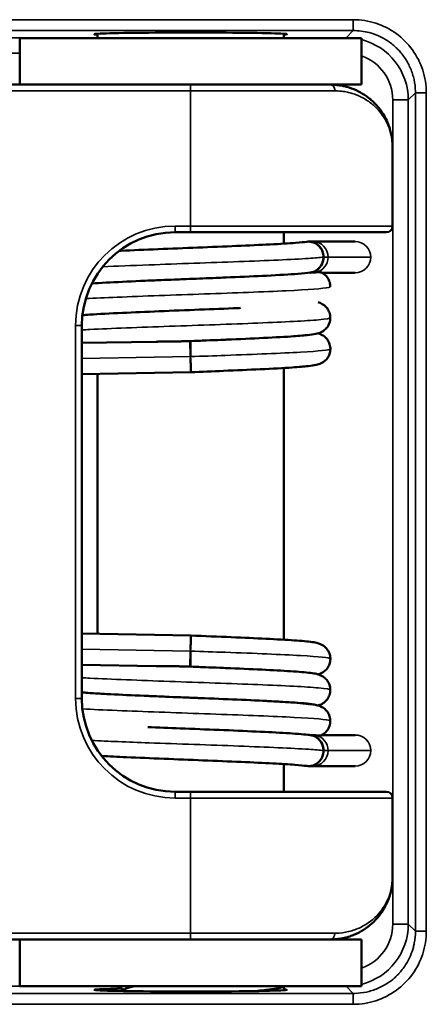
# Model space of a CAD drawing. Header units: millimetres. Extents: x 50 to 3176, y 50 to 2109.
# Tile 406 of 656: x 1053 to 1067, y 1665 to 1697. Entities that reach past the tile are written whole.
import ezdxf

# ---------------------------------------------------------------- set-up
doc = ezdxf.new("R2010")
doc.units = ezdxf.units.MM
doc.header["$LTSCALE"] = 10
doc.layers.add('Visible (ISO)', color=7, linetype='Continuous', lineweight=50)
doc.layers.add('Visible Narrow (ISO)', color=7, linetype='Continuous', lineweight=35)

msp = doc.modelspace()

# ---------------------------------------------------------------- linework, layer by layer
at = {"layer": 'Visible (ISO)'}
for p, q in [((1055.953, 1696.5599), (1055.953, 1696.6974)), ((1061.953, 1696.5599), (1061.953, 1696.6974)), ((1053.453, 1696.5599), (1064.453, 1696.5599)), ((1053.453, 1695.0599), (1053.453, 1696.5599)), ((1064.453, 1695.0599), (1064.453, 1696.5599)), ((1037.2643, 1695.0599), (1058.953, 1695.0599)), ((1058.953, 1695.0599), (1063.453, 1695.0599)), ((1064.453, 1695.0599), (1063.453, 1695.0599)), ((1065.453, 1693.0599), (1065.453, 1690.5099)), ((1058.953, 1690.3099), (1058.453, 1690.3099)), ((1065.253, 1690.3099), (1058.953, 1690.3099)), ((1061.953, 1689.9454), (1061.953, 1690.3099)), ((1062.8869, 1690.0099), (1062.7572, 1690.0099)), ((1062.8869, 1690.0099), (1064.2474, 1690.0099)), ((1063.1802, 1689.01), (1064.2474, 1689.01)), ((1055.453, 1687.3099), (1055.453, 1675.3099)), ((1055.453, 1686.7488), (1057.8466, 1686.7906)), ((1058.9442, 1686.8097), (1058.953, 1686.3099)), ((1061.953, 1677.2027), (1061.953, 1685.9445)), ((1055.453, 1685.7489), (1058.9617, 1685.8101)), ((1055.953, 1677.3896), (1055.953, 1685.7576)), ((1058.9617, 1677.3371), (1055.453, 1677.3984)), ((1058.953, 1676.8373), (1058.9442, 1676.3375)), ((1057.8491, 1676.3566), (1055.453, 1676.3984)), ((1064.2474, 1674.1373), (1063.1802, 1674.1373)), ((1061.953, 1672.3099), (1061.953, 1673.2018)), ((1062.7572, 1673.1373), (1062.8869, 1673.1373)), ((1064.2474, 1673.1373), (1062.8869, 1673.1373)), ((1058.453, 1672.3099), (1058.953, 1672.3099)), ((1058.953, 1672.3099), (1065.253, 1672.3099)), ((1065.453, 1672.1099), (1065.453, 1669.5599)), ((1058.953, 1667.5599), (1037.2643, 1667.5599)), ((1053.453, 1666.0599), (1053.453, 1667.5599)), ((1063.453, 1667.5599), (1058.953, 1667.5599)), ((1063.453, 1667.5599), (1064.453, 1667.5599)), ((1064.453, 1666.0599), (1064.453, 1667.5599)), ((1064.453, 1666.0599), (1053.453, 1666.0599)), ((1061.953, 1665.9258), (1061.953, 1666.0599))]:
    msp.add_line(p, q, dxfattribs=at)
for centre, radius, start, end in [((1058.453, 1687.3099), 3, 90, 180), ((1065.253, 1690.5099), 0.2, 270, 0), ((1058.453, 1675.3099), 3, 180, 270), ((1065.253, 1672.1099), 0.2, 0, 90)]:
    msp.add_arc(centre, radius, start, end, dxfattribs=at)
for centre, major_axis, ratio, start_param, end_param in [((1058.953, 1696.6838), (3.1, 0), 0.0174551, 6.0284978, 9.679466), ((1062.7572, 1689.5099), (0, 0.5), 0.9510565, 4.7124619, 6.2841843), ((1062.7572, 1689.51), (0, -0.5), 0.9510565, 0.0886876, 1.5707956), ((1062.7572, 1673.6373), (0, 0.5), 0.9510565, 4.7124634, 6.1944908), ((1062.7572, 1673.6373), (0, -0.5), 0.9510565, 6.2821863, 7.8539824), ((1058.953, 1665.9394), (-3.1, 0), 0.0174551, 5.5150809, 9.679466)]:
    msp.add_ellipse(centre, major_axis=major_axis, ratio=ratio, start_param=start_param, end_param=end_param, dxfattribs=at)
for points in [[(1063.453, 1695.0599), (1063.4561, 1695.0599), (1063.4592, 1695.0599), (1063.4623, 1695.0599)], [(1063.9812, 1694.9889), (1064.1959, 1694.9301), (1064.3885, 1694.8389), (1064.5554, 1694.7286)], [(1065.0656, 1694.2429), (1065.171, 1694.0993), (1065.2544, 1693.9453), (1065.3163, 1693.7866)], [(1065.429, 1693.3683), (1065.4406, 1693.2942), (1065.448, 1693.2196), (1065.4511, 1693.145)], [(1065.453, 1693.0599), (1065.453, 1693.0884), (1065.4523, 1693.1167), (1065.4511, 1693.145)], [(1062.9889, 1689.0208), (1063.0734, 1689.0272), (1063.1456, 1689.0243), (1063.1631, 1689.0179)], [(1058.953, 1686.8099), (1059.3896, 1686.8272), (1059.8322, 1686.8449), (1060.2442, 1686.8623)], [(1063.1631, 1674.1293), (1063.1456, 1674.1229), (1063.0735, 1674.12), (1062.9889, 1674.1264)], [(1065.4513, 1669.4786), (1065.4485, 1669.4088), (1065.442, 1669.339), (1065.4318, 1669.2696)], [(1065.453, 1669.5599), (1065.453, 1669.5328), (1065.4524, 1669.5057), (1065.4513, 1669.4786)], [(1065.019, 1668.3159), (1064.8832, 1668.1451), (1064.7136, 1667.9889), (1064.5105, 1667.8624)], [(1063.4655, 1667.56), (1063.4613, 1667.56), (1063.4571, 1667.5599), (1063.453, 1667.5599)], [(1064.0047, 1667.6376), (1063.8761, 1667.6006), (1063.7386, 1667.5752), (1063.5944, 1667.5649)], [(1056.7925, 1665.9366), (1056.7221, 1665.9777), (1056.6516, 1666.0189), (1056.5812, 1666.0599)], [(1056.7327, 1665.9016), (1056.7704, 1665.9237), (1056.8082, 1665.9457), (1056.8459, 1665.9678)]]:
    msp.add_open_spline(points, degree=3, dxfattribs=at)
for points, knots in [([(1063.9812, 1694.9889), (1063.9686, 1694.9924), (1063.956, 1694.9957), (1063.9223, 1695.0042), (1063.9012, 1695.0092), (1063.8278, 1695.0252), (1063.7756, 1695.0345), (1063.7144, 1695.0428), (1063.7053, 1695.044), (1063.6865, 1695.0463), (1063.6768, 1695.0474), (1063.6184, 1695.0537), (1063.5699, 1695.0571), (1063.5019, 1695.0594), (1063.4821, 1695.0598), (1063.4623, 1695.0599)], [0.804301, 0.804301, 0.804301, 0.804301, 0.81818182, 0.81818182, 0.84133562, 0.84133562, 0.89898046, 0.89898046, 0.90909091, 0.90909091, 0.91982835, 0.91982835, 0.97400557, 0.97400557, 0.99644826, 0.99644826, 0.99644826, 0.99644826]), ([(1065.0656, 1694.2429), (1065.0357, 1694.2837), (1065.0044, 1694.3231), (1064.9432, 1694.3945), (1064.9136, 1694.4268), (1064.8461, 1694.4959), (1064.8079, 1694.532), (1064.7355, 1694.5952), (1064.7016, 1694.6229), (1064.6305, 1694.6772), (1064.5932, 1694.7037), (1064.5554, 1694.7286)], [0.36826271, 0.36826271, 0.36826271, 0.36826271, 0.41407201, 0.41407201, 0.45454545, 0.45454545, 0.50382113, 0.50382113, 0.54545455, 0.54545455, 0.58964107, 0.58964107, 0.58964107, 0.58964107]), ([(1065.429, 1693.3683), (1065.4286, 1693.3711), (1065.4282, 1693.3739), (1065.4232, 1693.4051), (1065.418, 1693.4333), (1065.4008, 1693.5175), (1065.3869, 1693.573), (1065.3652, 1693.6461), (1065.3595, 1693.6646), (1065.342, 1693.7179), (1065.3296, 1693.7525), (1065.3163, 1693.7866)], [0.08848052, 0.08848052, 0.08848052, 0.08848052, 0.09090909, 0.09090909, 0.11565527, 0.11565527, 0.16503696, 0.16503696, 0.18181818, 0.18181818, 0.21379774, 0.21379774, 0.21379774, 0.21379774]), ([(1056.6567, 1689.7127), (1056.6766, 1689.7137), (1056.6966, 1689.7146), (1057.0808, 1689.733), (1057.4892, 1689.7506), (1058.3233, 1689.785), (1058.7577, 1689.8021), (1059.61, 1689.8361), (1060.0391, 1689.8533), (1060.8257, 1689.8872), (1061.1939, 1689.9041), (1061.8351, 1689.9376), (1062.1169, 1689.9546), (1062.4899, 1689.9832), (1062.616, 1689.9955), (1062.6963, 1690.006)], [0.4278169, 0.4278169, 0.4278169, 0.4278169, 0.43506334, 0.43506334, 0.56618934, 0.56618934, 0.69397152, 0.69397152, 0.82256358, 0.82256358, 0.94902997, 0.94902997, 1.07579881, 1.07579881, 1.16961279, 1.16961279, 1.16961279, 1.16961279]), ([(1063.2308, 1689.51), (1063.2308, 1689.5759), (1063.2182, 1689.6419), (1063.1941, 1689.7028), (1063.1908, 1689.711), (1063.1874, 1689.7191), (1063.1838, 1689.7269), (1063.1577, 1689.7838), (1063.1244, 1689.829), (1063.0914, 1689.8637), (1063.0783, 1689.8775), (1063.065, 1689.8899), (1063.0519, 1689.9009), (1063.0096, 1689.9364), (1062.969, 1689.9581), (1062.9374, 1689.9719), (1062.9126, 1689.9827), (1062.8872, 1689.9912), (1062.8613, 1689.9974), (1062.8074, 1690.0104), (1062.7512, 1690.0132), (1062.6963, 1690.006)], [0.00000117, 0.00000117, 0.00000117, 0.00000117, 0.01979023, 0.01979023, 0.01979023, 0.02247435, 0.02247435, 0.02247435, 0.0419626, 0.0419626, 0.0419626, 0.04968295, 0.04968295, 0.04968295, 0.07456454, 0.07456454, 0.07456454, 0.09406885, 0.09406885, 0.09406885, 0.13467853, 0.13467853, 0.13467853, 0.13467853]), ([(1062.813, 1689.0137), (1062.8292, 1689.0157), (1062.8454, 1689.0187), (1062.8613, 1689.0225), (1062.9306, 1689.0391), (1062.9963, 1689.0724), (1063.0519, 1689.119), (1063.1075, 1689.1657), (1063.1529, 1689.2256), (1063.1838, 1689.293), (1063.2146, 1689.3604), (1063.2308, 1689.4352), (1063.2308, 1689.51)], [0.53859825, 0.53859825, 0.53859825, 0.53859825, 0.57142857, 0.57142857, 0.57142857, 0.71428571, 0.71428571, 0.71428571, 0.85714286, 0.85714286, 0.85714286, 1, 1, 1, 1]), ([(1062.813, 1689.0137), (1062.7052, 1688.9999), (1062.5723, 1688.9874), (1062.1453, 1688.9546), (1061.7963, 1688.9344), (1061.0481, 1688.897), (1060.6511, 1688.8793), (1059.8295, 1688.8449), (1059.3967, 1688.8276), (1058.5417, 1688.7936), (1058.1082, 1688.7764), (1057.6603, 1688.7576), (1057.618, 1688.7558), (1057.576, 1688.754)], [0, 0, 0, 0, 0.09163099, 0.09163099, 0.24174633, 0.24174633, 0.37328468, 0.37328468, 0.5015497, 0.5015497, 0.62998013, 0.62998013, 0.64343467, 0.64343467, 0.64343467, 0.64343467]), ([(1062.7873, 1689.0105), (1062.7879, 1689.0105), (1062.79, 1689.0106), (1062.7938, 1689.0107), (1062.7989, 1689.0108), (1062.8042, 1689.011), (1062.8098, 1689.0112), (1062.8156, 1689.0114), (1062.8217, 1689.0116), (1062.8282, 1689.0119), (1062.835, 1689.0121), (1062.8421, 1689.0124), (1062.8497, 1689.0128), (1062.8576, 1689.0131), (1062.866, 1689.0135), (1062.8748, 1689.0139), (1062.8841, 1689.0144), (1062.8938, 1689.0149), (1062.904, 1689.0154), (1062.9147, 1689.016), (1062.9259, 1689.0166), (1062.9375, 1689.0173), (1062.9497, 1689.0181), (1062.9623, 1689.0189), (1062.9753, 1689.0198), (1062.9843, 1689.0205), (1062.9888, 1689.0208)], [0.22252685, 0.22252685, 0.22252685, 0.22252685, 0.23333333, 0.26666667, 0.3, 0.33333333, 0.36666667, 0.4, 0.43333333, 0.46666667, 0.5, 0.53333333, 0.56666667, 0.6, 0.63333333, 0.66666667, 0.7, 0.73333333, 0.76666667, 0.8, 0.83333333, 0.86666667, 0.9, 0.93333333, 0.96666667, 0.99982484, 0.99982484, 0.99982484, 0.99982484]), ([(1063.1631, 1689.0189), (1063.1969, 1689.0019), (1063.2376, 1688.9773), (1063.3102, 1688.9135), (1063.3429, 1688.8769), (1063.3961, 1688.7951), (1063.4174, 1688.7493), (1063.4446, 1688.6556), (1063.4516, 1688.6073), (1063.4516, 1688.5596)], [0, 0, 0, 0, 0.019485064, 0.019485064, 0.035665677, 0.035665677, 0.05153753, 0.05153753, 0.066584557, 0.066584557, 0.066584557, 0.066584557]), ([(1055.7761, 1688.6644), (1056.0526, 1688.6822), (1056.3878, 1688.7), (1057.1266, 1688.7351), (1057.539, 1688.7527), (1058.3762, 1688.787), (1058.8113, 1688.8042), (1059.5278, 1688.8328), (1059.8192, 1688.8446), (1060.1001, 1688.8563)], [0.30686859, 0.30686859, 0.30686859, 0.30686859, 0.43958686, 0.43958686, 0.57070282, 0.57070282, 0.69862839, 0.69862839, 0.78640006, 0.78640006, 0.78640006, 0.78640006]), ([(1063.0599, 1688.0599), (1063.0715, 1688.0564), (1063.0838, 1688.0524), (1063.1154, 1688.0409), (1063.1359, 1688.0326), (1063.1805, 1688.0107), (1063.2043, 1687.9973), (1063.2641, 1687.9559), (1063.3016, 1687.9232), (1063.3633, 1687.8485), (1063.3889, 1687.8077), (1063.4298, 1687.7144), (1063.444, 1687.6597), (1063.4503, 1687.59), (1063.4509, 1687.5751), (1063.4509, 1687.5602)], [1.232493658, 1.232493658, 1.232493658, 1.232493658, 1.242221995, 1.242221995, 1.255646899, 1.255646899, 1.267997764, 1.267997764, 1.285411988, 1.285411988, 1.300781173, 1.300781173, 1.31813169, 1.31813169, 1.32283352, 1.32283352, 1.32283352, 1.32283352]), ([(1055.4717, 1687.6429), (1055.5458, 1687.6487), (1055.6257, 1687.6545), (1055.9998, 1687.6795), (1056.3627, 1687.6989), (1057.1275, 1687.735), (1057.5298, 1687.7523), (1058.3655, 1687.7866), (1058.8103, 1687.8042), (1059.6616, 1687.8382), (1060.0795, 1687.855), (1060.4996, 1687.8731), (1060.532, 1687.8745), (1060.5643, 1687.8759)], [0.25292603, 0.25292603, 0.25292603, 0.25292603, 0.29565916, 0.29565916, 0.43939779, 0.43939779, 0.56800209, 0.56800209, 0.69846286, 0.69846286, 0.82439405, 0.82439405, 0.83497789, 0.83497789, 0.83497789, 0.83497789]), ([(1063.4509, 1687.5602), (1063.4509, 1687.5037), (1063.441, 1687.4463), (1063.4045, 1687.3414), (1063.3776, 1687.2927), (1063.3142, 1687.21), (1063.277, 1687.1753), (1063.2108, 1687.1265), (1063.1807, 1687.1096), (1063.1257, 1687.083), (1063.1012, 1687.0739), (1063.0446, 1687.0551), (1063.0162, 1687.0482), (1062.9036, 1687.0238), (1062.8175, 1687.0129), (1062.5666, 1686.9865), (1062.3918, 1686.9727), (1061.9012, 1686.9403), (1061.5507, 1686.9215), (1060.7911, 1686.8853), (1060.3762, 1686.8675), (1059.622, 1686.8366), (1059.2817, 1686.8231), (1058.9442, 1686.8097)], [0, 0, 0, 0, 0.01782886, 0.01782886, 0.03536083, 0.03536083, 0.05278486, 0.05278486, 0.06819949, 0.06819949, 0.0853716, 0.0853716, 0.1131292, 0.1131292, 0.19629899, 0.19629899, 0.29834979, 0.29834979, 0.4384151, 0.4384151, 0.57047801, 0.57047801, 0.67181056, 0.67181056, 0.67181056, 0.67181056]), ([(1057.8464, 1686.7906), (1057.8491, 1686.7906), (1057.8518, 1686.7907), (1057.8546, 1686.7907), (1057.8664, 1686.7909), (1057.8786, 1686.7911), (1057.8915, 1686.7913), (1057.9043, 1686.7915), (1057.9177, 1686.7916), (1057.9318, 1686.7918), (1057.9458, 1686.792), (1057.9605, 1686.7921), (1057.9758, 1686.7923), (1057.9912, 1686.7925), (1058.0072, 1686.7926), (1058.024, 1686.7928), (1058.0408, 1686.7929), (1058.0583, 1686.7931), (1058.0766, 1686.7933), (1058.095, 1686.7935), (1058.1141, 1686.7936), (1058.1342, 1686.7938), (1058.1542, 1686.794), (1058.1752, 1686.7943), (1058.1971, 1686.7945), (1058.2137, 1686.7947), (1058.2308, 1686.7949), (1058.2485, 1686.7951), (1058.2542, 1686.7951), (1058.26, 1686.7952), (1058.2658, 1686.7953), (1058.2885, 1686.7956), (1058.312, 1686.7959), (1058.3369, 1686.7962), (1058.3594, 1686.7965), (1058.3831, 1686.7969), (1058.407, 1686.7973), (1058.4125, 1686.7974), (1058.4179, 1686.7974), (1058.4234, 1686.7975), (1058.4452, 1686.7979), (1058.467, 1686.7983), (1058.488, 1686.7987), (1058.494, 1686.7988), (1058.5, 1686.7989), (1058.5058, 1686.799), (1058.5322, 1686.7995), (1058.5569, 1686.8), (1058.58, 1686.8005), (1058.6031, 1686.801), (1058.6245, 1686.8014), (1058.6449, 1686.8019), (1058.6653, 1686.8024), (1058.6846, 1686.8028), (1058.7029, 1686.8033), (1058.7212, 1686.8037), (1058.7384, 1686.8041), (1058.7548, 1686.8046), (1058.7711, 1686.805), (1058.7867, 1686.8054), (1058.8014, 1686.8058), (1058.8161, 1686.8062), (1058.8301, 1686.8065), (1058.8434, 1686.8069), (1058.8568, 1686.8073), (1058.8695, 1686.8076), (1058.8816, 1686.8079), (1058.8936, 1686.8083), (1058.905, 1686.8086), (1058.9155, 1686.8089), (1058.9259, 1686.8092), (1058.9355, 1686.8095), (1058.9442, 1686.8097)], [0.74703562, 0.74703562, 0.74703562, 0.74703562, 0.75, 0.75, 0.75, 0.7625, 0.7625, 0.7625, 0.775, 0.775, 0.775, 0.7875, 0.7875, 0.7875, 0.8, 0.8, 0.8, 0.8125, 0.8125, 0.8125, 0.825, 0.825, 0.825, 0.8375, 0.8375, 0.8375, 0.84694147, 0.84694147, 0.84694147, 0.85, 0.85, 0.85, 0.86184255, 0.86184255, 0.86184255, 0.8725562, 0.8725562, 0.8725562, 0.875, 0.875, 0.875, 0.88472936, 0.88472936, 0.88472936, 0.8875, 0.8875, 0.8875, 0.9, 0.9, 0.9, 0.9125, 0.9125, 0.9125, 0.925, 0.925, 0.925, 0.9375, 0.9375, 0.9375, 0.95, 0.95, 0.95, 0.9625, 0.9625, 0.9625, 0.975, 0.975, 0.975, 0.9875, 0.9875, 0.9875, 1, 1, 1, 1]), ([(1058.953, 1686.8099), (1058.953, 1686.8099), (1058.953, 1686.8057), (1058.953, 1686.7974), (1058.953, 1686.7912), (1058.953, 1686.7826), (1058.953, 1686.7718), (1058.953, 1686.7581), (1058.953, 1686.7363), (1058.953, 1686.7008), (1058.953, 1686.6898), (1058.953, 1686.6775), (1058.953, 1686.6637), (1058.953, 1686.6289), (1058.953, 1686.5837), (1058.953, 1686.5269), (1058.953, 1686.519), (1058.953, 1686.511), (1058.953, 1686.5027), (1058.953, 1686.4419), (1058.953, 1686.3759), (1058.953, 1686.3099)], [-0.12031755, -0.12031755, -0.12031755, -0.12031755, -0.09421166, -0.09421166, -0.09421166, -0.07469876, -0.07469876, -0.07469876, -0.04980178, -0.04980178, -0.04980178, -0.04207929, -0.04207929, -0.04207929, -0.02257859, -0.02257859, -0.02257859, -0.0198942, -0.0198942, -0.0198942, -0.00009867, -0.00009867, -0.00009867, -0.00009867]), ([(1063.0583, 1687.0607), (1063.0758, 1687.0556), (1063.0953, 1687.0487), (1063.1385, 1687.0316), (1063.1628, 1687.0207), (1063.2088, 1686.9947), (1063.2292, 1686.9816), (1063.2831, 1686.9408), (1063.3176, 1686.9079), (1063.3751, 1686.8333), (1063.3991, 1686.7919), (1063.4369, 1686.6971), (1063.4493, 1686.6418), (1063.4527, 1686.5777), (1063.4529, 1686.5688), (1063.4529, 1686.5599)], [1.234766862, 1.234766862, 1.234766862, 1.234766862, 1.249718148, 1.249718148, 1.264023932, 1.264023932, 1.274069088, 1.274069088, 1.290237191, 1.290237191, 1.305392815, 1.305392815, 1.322715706, 1.322715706, 1.325522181, 1.325522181, 1.325522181, 1.325522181]), ([(1063.4529, 1686.5599), (1063.4529, 1686.5037), (1063.4431, 1686.4466), (1063.4069, 1686.342), (1063.3801, 1686.2932), (1063.3166, 1686.2104), (1063.2794, 1686.1754), (1063.2129, 1686.1265), (1063.1826, 1686.1095), (1063.1284, 1686.0834), (1063.1043, 1686.0744), (1063.0499, 1686.0562), (1063.0229, 1686.0496), (1062.917, 1686.0262), (1062.8383, 1686.0159), (1062.603, 1685.9899), (1062.4329, 1685.9758), (1061.9453, 1685.9426), (1061.5885, 1685.9234), (1060.8305, 1685.8872), (1060.4266, 1685.8697), (1059.6688, 1685.8385), (1059.3135, 1685.8243), (1058.9617, 1685.8103)], [0, 0, 0, 0, 0.01765735, 0.01765735, 0.03505471, 0.03505471, 0.05229799, 0.05229799, 0.06743064, 0.06743064, 0.08383217, 0.08383217, 0.10974947, 0.10974947, 0.1873351, 0.1873351, 0.29125683, 0.29125683, 0.43425728, 0.43425728, 0.56417447, 0.56417447, 0.66981917, 0.66981917, 0.66981917, 0.66981917]), ([(1058.9536, 1686.2579), (1058.9546, 1686.2102), (1058.9564, 1686.1158), (1058.9586, 1685.9899), (1058.9603, 1685.8893), (1058.9614, 1685.8247), (1058.9617, 1685.8103), (1058.9617, 1685.8101)], [0, 0, 0, 0, 0.1, 0.2, 0.3, 0.4, 0.49614324, 0.49614324, 0.49614324, 0.49614324]), ([(1058.9536, 1676.8893), (1058.9546, 1676.9361), (1058.9563, 1677.029), (1058.9585, 1677.1542), (1058.9602, 1677.255), (1058.9614, 1677.3216), (1058.9617, 1677.3372), (1058.9617, 1677.3371), (1058.9617, 1677.3371)], [0, 0, 0, 0, 0.1, 0.2, 0.3, 0.4, 0.5, 0.50105488, 0.50105488, 0.50105488, 0.50105488]), ([(1058.9617, 1677.3369), (1059.4012, 1677.3194), (1059.8472, 1677.3017), (1060.6611, 1677.2674), (1061.0416, 1677.2505), (1061.7276, 1677.2164), (1062.0385, 1677.1988), (1062.5352, 1677.1637), (1062.7253, 1677.1467), (1062.937, 1677.1162), (1062.9912, 1677.1084), (1063.087, 1677.0789), (1063.1093, 1677.0713), (1063.1612, 1677.0487), (1063.1912, 1677.0337), (1063.259, 1676.9886), (1063.2979, 1676.9559), (1063.3607, 1676.8819), (1063.3865, 1676.8423), (1063.4286, 1676.7513), (1063.4437, 1676.6977), (1063.4519, 1676.6249), (1063.4529, 1676.6061), (1063.4529, 1676.5874)], [0, 0, 0, 0, 0.1319555, 0.1319555, 0.25828276, 0.25828276, 0.38873557, 0.38873557, 0.51864618, 0.51864618, 0.58138901, 0.58138901, 0.59800501, 0.59800501, 0.61392276, 0.61392276, 0.63164515, 0.63164515, 0.64664878, 0.64664878, 0.66372825, 0.66372825, 0.66962318, 0.66962318, 0.66962318, 0.66962318]), ([(1058.953, 1676.8373), (1058.953, 1676.7713), (1058.953, 1676.7054), (1058.953, 1676.6445), (1058.953, 1676.6362), (1058.953, 1676.6282), (1058.953, 1676.6204), (1058.953, 1676.5635), (1058.953, 1676.5183), (1058.953, 1676.4835), (1058.953, 1676.4698), (1058.953, 1676.4574), (1058.953, 1676.4464), (1058.953, 1676.4109), (1058.953, 1676.3892), (1058.953, 1676.3754), (1058.953, 1676.3646), (1058.953, 1676.3561), (1058.953, 1676.3498), (1058.953, 1676.3415), (1058.953, 1676.3374), (1058.953, 1676.3374)], [-0.24050966, -0.24050966, -0.24050966, -0.24050966, -0.22071541, -0.22071541, -0.22071541, -0.2180312, -0.2180312, -0.2180312, -0.19853177, -0.19853177, -0.19853177, -0.19080978, -0.19080978, -0.19080978, -0.16591441, -0.16591441, -0.16591441, -0.14640278, -0.14640278, -0.14640278, -0.12029859, -0.12029859, -0.12029859, -0.12029859]), ([(1057.8488, 1676.3566), (1057.8493, 1676.3566), (1057.8498, 1676.3566), (1057.8503, 1676.3566), (1057.862, 1676.3564), (1057.8742, 1676.3562), (1057.887, 1676.356), (1057.8998, 1676.3558), (1057.9131, 1676.3556), (1057.9271, 1676.3555), (1057.9411, 1676.3553), (1057.9557, 1676.3551), (1057.971, 1676.355), (1057.9863, 1676.3548), (1058.0022, 1676.3547), (1058.019, 1676.3545), (1058.0357, 1676.3543), (1058.0531, 1676.3542), (1058.0714, 1676.354), (1058.0897, 1676.3538), (1058.1087, 1676.3536), (1058.1287, 1676.3534), (1058.1487, 1676.3532), (1058.1696, 1676.353), (1058.1914, 1676.3528), (1058.2098, 1676.3526), (1058.2288, 1676.3524), (1058.2485, 1676.3522), (1058.2523, 1676.3521), (1058.2561, 1676.3521), (1058.2599, 1676.352), (1058.2837, 1676.3517), (1058.3084, 1676.3514), (1058.3348, 1676.351), (1058.3569, 1676.3507), (1058.3802, 1676.3504), (1058.4038, 1676.35), (1058.4083, 1676.3499), (1058.4128, 1676.3499), (1058.4174, 1676.3498), (1058.4387, 1676.3494), (1058.4602, 1676.3491), (1058.481, 1676.3487), (1058.4876, 1676.3486), (1058.4942, 1676.3485), (1058.5007, 1676.3483), (1058.5275, 1676.3478), (1058.5525, 1676.3473), (1058.5759, 1676.3468), (1058.5993, 1676.3464), (1058.621, 1676.3459), (1058.6416, 1676.3454), (1058.6622, 1676.3449), (1058.6818, 1676.3445), (1058.7003, 1676.344), (1058.7188, 1676.3436), (1058.7362, 1676.3431), (1058.7527, 1676.3427), (1058.7693, 1676.3423), (1058.785, 1676.3419), (1058.7999, 1676.3415), (1058.8148, 1676.3411), (1058.8289, 1676.3407), (1058.8424, 1676.3404), (1058.8559, 1676.34), (1058.8688, 1676.3396), (1058.8809, 1676.3393), (1058.8931, 1676.339), (1058.9046, 1676.3386), (1058.9152, 1676.3383), (1058.9257, 1676.338), (1058.9354, 1676.3377), (1058.9442, 1676.3375)], [0.74945807, 0.74945807, 0.74945807, 0.74945807, 0.75, 0.75, 0.75, 0.7625, 0.7625, 0.7625, 0.775, 0.775, 0.775, 0.7875, 0.7875, 0.7875, 0.8, 0.8, 0.8, 0.8125, 0.8125, 0.8125, 0.825, 0.825, 0.825, 0.8375, 0.8375, 0.8375, 0.8479961, 0.8479961, 0.8479961, 0.85, 0.85, 0.85, 0.8625, 0.8625, 0.8625, 0.87299246, 0.87299246, 0.87299246, 0.875, 0.875, 0.875, 0.88446977, 0.88446977, 0.88446977, 0.8875, 0.8875, 0.8875, 0.9, 0.9, 0.9, 0.9125, 0.9125, 0.9125, 0.925, 0.925, 0.925, 0.9375, 0.9375, 0.9375, 0.95, 0.95, 0.95, 0.9625, 0.9625, 0.9625, 0.975, 0.975, 0.975, 0.9875, 0.9875, 0.9875, 1, 1, 1, 1]), ([(1058.9442, 1676.3376), (1059.3775, 1676.3203), (1059.8164, 1676.3029), (1060.6394, 1676.2684), (1061.0335, 1676.2509), (1061.7172, 1676.2168), (1062.0183, 1676.1998), (1062.5233, 1676.1649), (1062.7225, 1676.1474), (1062.9351, 1676.1165), (1062.9883, 1676.1083), (1063.0933, 1676.0767), (1063.135, 1676.063), (1063.2145, 1676.0176), (1063.242, 1675.9993), (1063.2838, 1675.964), (1063.2983, 1675.9503), (1063.3427, 1675.9031), (1063.3709, 1675.8644), (1063.4172, 1675.776), (1063.4348, 1675.7243), (1063.4485, 1675.6437), (1063.4509, 1675.6153), (1063.4509, 1675.587)], [0, 0, 0, 0, 0.1300807, 0.1300807, 0.25998085, 0.25998085, 0.38671447, 0.38671447, 0.52001491, 0.52001491, 0.58054897, 0.58054897, 0.60973824, 0.60973824, 0.62315049, 0.62315049, 0.63025653, 0.63025653, 0.64572748, 0.64572748, 0.66261597, 0.66261597, 0.67153385, 0.67153385, 0.67153385, 0.67153385]), ([(1060.2442, 1676.285), (1059.9415, 1676.2977), (1059.6239, 1676.3106), (1059.1887, 1676.328), (1059.0708, 1676.3327), (1058.953, 1676.3374)], [0.5230094, 0.5230094, 0.5230094, 0.5230094, 0.61884843, 0.61884843, 0.65422549, 0.65422549, 0.65422549, 0.65422549]), ([(1063.4529, 1676.5874), (1063.4529, 1676.5311), (1063.4431, 1676.474), (1063.4069, 1676.3695), (1063.3802, 1676.3208), (1063.3168, 1676.238), (1063.2796, 1676.2031), (1063.2131, 1676.1541), (1063.1829, 1676.1371), (1063.1285, 1676.1109), (1063.1044, 1676.1019), (1063.0747, 1676.0919), (1063.0665, 1676.0894), (1063.0587, 1676.0871)], [0, 0, 0, 0, 0.017664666, 0.017664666, 0.035059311, 0.035059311, 0.05232917, 0.05232917, 0.067503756, 0.067503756, 0.084015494, 0.084015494, 0.090680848, 0.090680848, 0.090680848, 0.090680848]), ([(1055.453, 1675.5082), (1055.5111, 1675.5033), (1055.5753, 1675.4982), (1055.848, 1675.4785), (1056.1004, 1675.4634), (1056.7027, 1675.4319), (1057.0696, 1675.4149), (1057.5194, 1675.3956), (1057.582, 1675.393), (1057.8348, 1675.3823), (1058.0301, 1675.3743), (1058.657, 1675.3489), (1059.106, 1675.3312), (1059.9559, 1675.2971), (1060.3679, 1675.2801), (1061.1323, 1675.2462), (1061.493, 1675.2288), (1062.1053, 1675.1944), (1062.3643, 1675.1771), (1062.6154, 1675.155), (1062.6622, 1675.1505), (1062.7277, 1675.1436), (1062.7489, 1675.1413), (1062.8303, 1675.1319), (1062.884, 1675.1247), (1062.9864, 1675.1068), (1063.0317, 1675.0994), (1063.1251, 1675.0648), (1063.1514, 1675.0537), (1063.2018, 1675.0262), (1063.224, 1675.0124), (1063.2803, 1674.9701), (1063.3157, 1674.9366), (1063.374, 1674.8608), (1063.3983, 1674.8189), (1063.4361, 1674.7234), (1063.4483, 1674.6677), (1063.4514, 1674.6041), (1063.4516, 1674.5959), (1063.4516, 1674.5877)], [0.2234002, 0.2234002, 0.2234002, 0.2234002, 0.261998, 0.261998, 0.3750296, 0.3750296, 0.5008262, 0.5008262, 0.5209018, 0.5209018, 0.5812773, 0.5812773, 0.712531, 0.712531, 0.8390751, 0.8390751, 0.9682506, 0.9682506, 1.0970915, 1.0970915, 1.1292727, 1.1292727, 1.1454789, 1.1454789, 1.1941303, 1.1941303, 1.2443788, 1.2443788, 1.260531, 1.260531, 1.2715118, 1.2715118, 1.288096, 1.288096, 1.3034502, 1.3034502, 1.320907, 1.320907, 1.3234994, 1.3234994, 1.3234994, 1.3234994]), ([(1062.7783, 1675.1282), (1062.7783, 1675.1282), (1062.7722, 1675.1296), (1062.7399, 1675.1354), (1062.6977, 1675.1416), (1062.5504, 1675.1584), (1062.4189, 1675.17), (1062.0578, 1675.1961), (1061.8069, 1675.2111), (1061.2071, 1675.2425), (1060.841, 1675.2594), (1060.0703, 1675.2926), (1059.6582, 1675.3092), (1059.1905, 1675.3279), (1059.1351, 1675.3301), (1058.9133, 1675.3389), (1058.746, 1675.3456), (1058.152, 1675.3693), (1057.7252, 1675.3866), (1056.9444, 1675.4205), (1056.5793, 1675.4375), (1055.9448, 1675.4714), (1055.6701, 1675.4885), (1055.453, 1675.5058)], [0.09889526, 0.09889526, 0.09889526, 0.09889526, 0.1218866, 0.1218866, 0.17442825, 0.17442825, 0.26261819, 0.26261819, 0.37484775, 0.37484775, 0.50067285, 0.50067285, 0.62489077, 0.62489077, 0.64153538, 0.64153538, 0.69155627, 0.69155627, 0.82055763, 0.82055763, 0.94736532, 0.94736532, 1.0745724, 1.0745724, 1.0745724, 1.0745724]), ([(1063.4509, 1675.587), (1063.4509, 1675.5305), (1063.441, 1675.4731), (1063.4045, 1675.3683), (1063.3776, 1675.3195), (1063.314, 1675.2366), (1063.2767, 1675.2018), (1063.2101, 1675.1529), (1063.1798, 1675.1359), (1063.1247, 1675.1095), (1063.1, 1675.1004), (1063.0722, 1675.0912), (1063.0662, 1675.0893), (1063.0604, 1675.0875)], [0, 0, 0, 0, 0.017823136, 0.017823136, 0.035354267, 0.035354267, 0.052783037, 0.052783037, 0.068197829, 0.068197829, 0.085284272, 0.085284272, 0.090132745, 0.090132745, 0.090132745, 0.090132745]), ([(1063.4516, 1674.5877), (1063.4516, 1674.5312), (1063.4418, 1674.4739), (1063.4053, 1674.3691), (1063.3785, 1674.3204), (1063.3151, 1674.2377), (1063.2779, 1674.2029), (1063.2146, 1674.1563), (1063.1873, 1674.1404), (1063.1631, 1674.1284)], [0, 0, 0, 0, 0.017791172, 0.017791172, 0.035290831, 0.035290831, 0.052679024, 0.052679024, 0.066586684, 0.066586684, 0.066586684, 0.066586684]), ([(1057.5739, 1674.3933), (1057.9092, 1674.3791), (1058.2649, 1674.3647), (1059.0362, 1674.3339), (1059.4623, 1674.3171), (1060.2906, 1674.2833), (1060.7011, 1674.2658), (1061.4282, 1674.2318), (1061.7565, 1674.2149), (1062.3208, 1674.1803), (1062.5555, 1674.1624), (1062.7584, 1674.1402), (1062.7864, 1674.137), (1062.813, 1674.1336)], [0.51411157, 0.51411157, 0.51411157, 0.51411157, 0.62130392, 0.62130392, 0.74653877, 0.74653877, 0.87631924, 0.87631924, 1.00277895, 1.00277895, 1.13519087, 1.13519087, 1.15780486, 1.15780486, 1.15780486, 1.15780486]), ([(1062.7873, 1674.1367), (1062.7879, 1674.1367), (1062.79, 1674.1367), (1062.7938, 1674.1366), (1062.7989, 1674.1364), (1062.8042, 1674.1362), (1062.8098, 1674.136), (1062.8156, 1674.1358), (1062.8217, 1674.1356), (1062.8282, 1674.1354), (1062.835, 1674.1351), (1062.8421, 1674.1348), (1062.8497, 1674.1345), (1062.8576, 1674.1341), (1062.866, 1674.1337), (1062.8748, 1674.1333), (1062.8841, 1674.1329), (1062.8938, 1674.1324), (1062.904, 1674.1318), (1062.9147, 1674.1312), (1062.9259, 1674.1306), (1062.9375, 1674.1299), (1062.9497, 1674.1291), (1062.9623, 1674.1283), (1062.9753, 1674.1274), (1062.9843, 1674.1268), (1062.9888, 1674.1264)], [0.22254877, 0.22254877, 0.22254877, 0.22254877, 0.23333333, 0.26666667, 0.3, 0.33333333, 0.36666667, 0.4, 0.43333333, 0.46666667, 0.5, 0.53333333, 0.56666667, 0.6, 0.63333333, 0.66666667, 0.7, 0.73333333, 0.76666667, 0.8, 0.83333333, 0.86666667, 0.9, 0.93333333, 0.96666667, 0.99982485, 0.99982485, 0.99982485, 0.99982485]), ([(1063.2308, 1673.6373), (1063.2308, 1673.712), (1063.2146, 1673.7868), (1063.1838, 1673.8542), (1063.1529, 1673.9216), (1063.1075, 1673.9816), (1063.0519, 1674.0282), (1062.9963, 1674.0748), (1062.9306, 1674.1081), (1062.8613, 1674.1247), (1062.8454, 1674.1285), (1062.8292, 1674.1315), (1062.813, 1674.1336)], [0, 0, 0, 0, 0.14285714, 0.14285714, 0.14285714, 0.28571429, 0.28571429, 0.28571429, 0.42857143, 0.42857143, 0.42857143, 0.46140175, 0.46140175, 0.46140175, 0.46140175]), ([(1062.6963, 1673.1412), (1062.7512, 1673.134), (1062.8074, 1673.1369), (1062.8613, 1673.1498), (1062.8872, 1673.156), (1062.9126, 1673.1646), (1062.9374, 1673.1754), (1062.969, 1673.1891), (1063.0096, 1673.2108), (1063.0519, 1673.2463), (1063.065, 1673.2574), (1063.0783, 1673.2697), (1063.0914, 1673.2835), (1063.1244, 1673.3182), (1063.1577, 1673.3635), (1063.1838, 1673.4203), (1063.1874, 1673.4282), (1063.1908, 1673.4362), (1063.1941, 1673.4445), (1063.2182, 1673.5053), (1063.2308, 1673.5713), (1063.2308, 1673.6373)], [0.10564156, 0.10564156, 0.10564156, 0.10564156, 0.14625152, 0.14625152, 0.14625152, 0.1657566, 0.1657566, 0.1657566, 0.19063822, 0.19063822, 0.19063822, 0.19835914, 0.19835914, 0.19835914, 0.21784734, 0.21784734, 0.21784734, 0.22053175, 0.22053175, 0.22053175, 0.24032052, 0.24032052, 0.24032052, 0.24032052]), ([(1062.6963, 1673.1412), (1062.6121, 1673.1522), (1062.4776, 1673.1652), (1062.1171, 1673.1924), (1061.8762, 1673.2071), (1061.3016, 1673.2378), (1060.953, 1673.2543), (1060.1955, 1673.2874), (1059.7747, 1673.3045), (1058.9366, 1673.338), (1058.509, 1673.3549), (1057.678, 1673.3887), (1057.2662, 1673.4061), (1056.6031, 1673.4368), (1056.33, 1673.4504), (1056.0882, 1673.464)], [0, 0, 0, 0, 0.09835142, 0.09835142, 0.20875399, 0.20875399, 0.33134133, 0.33134133, 0.45878232, 0.45878232, 0.58431731, 0.58431731, 0.71373067, 0.71373067, 0.81558633, 0.81558633, 0.81558633, 0.81558633]), ([(1065.4318, 1669.2696), (1065.4305, 1669.2608), (1065.4291, 1669.252), (1065.4243, 1669.2217), (1065.4205, 1669.2003), (1065.4054, 1669.1226), (1065.392, 1669.0668), (1065.3692, 1668.9866), (1065.3616, 1668.9617), (1065.3434, 1668.9062), (1065.3325, 1668.8757), (1065.3, 1668.7907), (1065.2767, 1668.737), (1065.2456, 1668.673), (1065.2398, 1668.6614), (1065.218, 1668.6187), (1065.2012, 1668.588), (1065.1555, 1668.5089), (1065.1252, 1668.4615), (1065.0872, 1668.4069), (1065.081, 1668.3983), (1065.0567, 1668.3645), (1065.0381, 1668.3399), (1065.019, 1668.3159)], [0.0832333, 0.0832333, 0.0832333, 0.0832333, 0.09090909, 0.09090909, 0.10962132, 0.10962132, 0.15918453, 0.15918453, 0.18181818, 0.18181818, 0.20998563, 0.20998563, 0.26127845, 0.26127845, 0.27272727, 0.27272727, 0.30369735, 0.30369735, 0.35402962, 0.35402962, 0.36363636, 0.36363636, 0.39163954, 0.39163954, 0.39163954, 0.39163954]), ([(1064.5105, 1667.8624), (1064.5031, 1667.8578), (1064.4956, 1667.8532), (1064.4702, 1667.8378), (1064.4522, 1667.8273), (1064.4268, 1667.8131), (1064.4196, 1667.8091), (1064.3634, 1667.7783), (1064.3138, 1667.7538), (1064.2425, 1667.7222), (1064.2211, 1667.7132), (1064.1967, 1667.7034), (1064.1938, 1667.7022), (1064.1402, 1667.6809), (1064.0893, 1667.6631), (1064.0271, 1667.6441), (1064.0159, 1667.6408), (1064.0047, 1667.6376)], [0.60712826, 0.60712826, 0.60712826, 0.60712826, 0.61569939, 0.61569939, 0.63636364, 0.63636364, 0.6445593, 0.6445593, 0.70024345, 0.70024345, 0.72400434, 0.72400434, 0.72727273, 0.72727273, 0.78335521, 0.78335521, 0.79569397, 0.79569397, 0.79569397, 0.79569397]), ([(1063.5944, 1667.5649), (1063.5797, 1667.5639), (1063.565, 1667.563), (1063.522, 1667.5609), (1063.4936, 1667.5602), (1063.4655, 1667.56)], [0.946840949, 0.946840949, 0.946840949, 0.946840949, 0.963269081, 0.963269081, 0.995241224, 0.995241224, 0.995241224, 0.995241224]), ([(1057.2173, 1666.0602), (1057.0627, 1666.0356), (1056.951, 1666.0115), (1056.8807, 1665.9841), (1056.8673, 1665.9789), (1056.8555, 1665.9734), (1056.8459, 1665.9678)], [0.74553233, 0.74553233, 0.74553233, 0.74553233, 0.91038076, 0.91038076, 0.91038076, 0.94154432, 0.94154432, 0.94154432, 0.94154432]), ([(1061.9529, 1666.0599), (1061.9525, 1666.0505), (1061.9416, 1666.0412), (1061.9017, 1666.0237), (1061.8753, 1666.0155), (1061.7743, 1665.9906), (1061.678, 1665.9735), (1061.4084, 1665.9368), (1061.226, 1665.9179), (1061.0136, 1665.899)], [-6.63495309, -6.63495309, -6.63495309, -6.63495309, -6.59137265, -6.59137265, -6.5535669, -6.5535669, -6.47900819, -6.47900819, -6.39080691, -6.39080691, -6.39080691, -6.39080691])]:
    msp.add_open_spline(points, degree=3, knots=knots, dxfattribs=at)
at = {"layer": 'Visible Narrow (ISO)'}
for p, q in [((1036.7138, 1697.1499), (1064.1916, 1697.1499)), ((1064.1916, 1697.1499), (1064.1916, 1696.7999)), ((1064.1916, 1696.7999), (1036.7138, 1696.7999)), ((1064.1916, 1696.7999), (1063.9618, 1696.5701)), ((1042.953, 1696.5701), (1055.953, 1696.5701)), ((1061.953, 1696.5701), (1063.9618, 1696.5701)), ((1063.9618, 1696.5701), (1063.9618, 1696.5599)), ((1053.453, 1696.0702), (1042.953, 1696.0702)), ((1058.953, 1695.0599), (1058.953, 1694.8599)), ((1058.953, 1694.8599), (1037.2643, 1694.8599)), ((1058.953, 1694.8599), (1063.5958, 1694.8599)), ((1058.953, 1690.5099), (1058.953, 1694.8599)), ((1065.9615, 1694.5705), (1066.1913, 1694.8002)), ((1066.1913, 1694.8002), (1066.5413, 1694.8002)), ((1066.1913, 1667.8229), (1066.1913, 1694.8002)), ((1066.5413, 1694.8002), (1066.5413, 1667.8229)), ((1065.4616, 1694.5705), (1065.9615, 1694.5705)), ((1065.4616, 1668.0527), (1065.4616, 1694.5705)), ((1065.9615, 1694.5705), (1065.9615, 1668.0527)), ((1058.453, 1690.3099), (1058.453, 1690.5099)), ((1058.453, 1690.5099), (1058.953, 1690.5099)), ((1065.453, 1690.5099), (1058.953, 1690.5099)), ((1058.953, 1690.5099), (1058.953, 1690.3099)), ((1063.3793, 1689.51), (1063.2327, 1689.51)), ((1063.3793, 1689.5099), (1064.7551, 1689.5099)), ((1055.253, 1687.3099), (1055.453, 1687.3099)), ((1055.253, 1675.3099), (1055.253, 1687.3099)), ((1058.953, 1686.3099), (1055.453, 1686.2488)), ((1058.953, 1676.8373), (1055.453, 1676.8984)), ((1055.453, 1675.3099), (1055.253, 1675.3099)), ((1063.3793, 1673.6373), (1063.2327, 1673.6373)), ((1063.3793, 1673.6373), (1064.7551, 1673.6373)), ((1058.453, 1672.1099), (1058.453, 1672.3099)), ((1058.953, 1672.3099), (1058.953, 1672.1099)), ((1058.953, 1672.1099), (1058.453, 1672.1099)), ((1058.953, 1672.1099), (1065.453, 1672.1099)), ((1058.953, 1667.7599), (1058.953, 1672.1099)), ((1065.9615, 1668.0527), (1065.4616, 1668.0527)), ((1066.1913, 1667.8229), (1065.9615, 1668.0527)), ((1066.5413, 1667.8229), (1066.1913, 1667.8229)), ((1037.2643, 1667.7599), (1058.953, 1667.7599)), ((1063.5958, 1667.7599), (1058.953, 1667.7599)), ((1058.953, 1667.7599), (1058.953, 1667.5599)), ((1056.5931, 1666.053), (1042.953, 1666.053)), ((1063.9618, 1666.053), (1061.953, 1666.053)), ((1063.9618, 1666.0599), (1063.9618, 1666.053)), ((1063.9618, 1666.053), (1064.1916, 1665.8232)), ((1036.7138, 1665.8232), (1064.1916, 1665.8232)), ((1064.1916, 1665.8232), (1064.1916, 1665.4733)), ((1064.1916, 1665.4733), (1036.7138, 1665.4733))]:
    msp.add_line(p, q, dxfattribs=at)
for centre, radius, start, end in [((1063.9618, 1694.5704), 1.9997, 84.20968, 89.99882), ((1063.9619, 1694.5705), 1.4997, 359.99656, 70.88756), ((1058.453, 1687.3099), 3.2, 90, 180), ((1058.453, 1675.3099), 3.2, 180, 270), ((1063.9618, 1668.0527), 1.9997, 284.2192, 359.99882), ((1063.9619, 1668.0526), 1.4997, 289.11252, 0.00354)]:
    msp.add_arc(centre, radius, start, end, dxfattribs=at)
for centre, major_axis, ratio, start_param, end_param in [((1063.9618, 1694.5704), (1.9385, -0.4912), 0.9999909, 0.2481926, 1.5707963), ((1063.453, 1694.8599), (0, 0.2), 0.7142857, 4.7123886, 6.2831853), ((1062.8869, 1689.5099), (0, 0.5), 0.9848078, 4.71244, 6.2831853), ((1064.2474, 1689.5099), (-0.5077, 0.0001), 0.9848078, 3.1417251, 4.7124868), ((1062.8869, 1689.51), (0, -0.5), 0.9848078, 0.2085858, 1.5707686), ((1064.2474, 1689.51), (0.5077, -0.0001), 0.9848078, 4.7124868, 6.2832568), ((1058.9702, 1686.3102), (-0.0054, 0.4922), 0.0349317, 1.5708952, 1.676922), ((1058.9701, 1676.8372), (-0.0054, -0.4916), 0.0348587, 4.6064019, 4.7125582), ((1062.8869, 1673.6373), (0, 0.5), 0.9848078, 4.7124331, 6.0746046), ((1064.2474, 1673.6373), (0.5077, 0.0001), 0.9848078, 6.2831138, 7.8538838), ((1062.8869, 1673.6373), (0, -0.5), 0.9848078, 0, 1.5707795), ((1064.2474, 1673.6373), (-0.5077, -0.0001), 0.9848078, 1.5706985, 3.1414603), ((1063.453, 1667.7599), (0, -0.2), 0.7142857, 0, 1.5707957), ((1063.9618, 1668.0527), (-1.9928, -0.1665), 0.9999968, 1.4874789, 1.5707963)]:
    msp.add_ellipse(centre, major_axis=major_axis, ratio=ratio, start_param=start_param, end_param=end_param, dxfattribs=at)
for points, knots in [([(1064.1916, 1697.1499), (1064.4445, 1697.1499), (1064.9237, 1697.0727), (1065.5948, 1696.7339), (1066.1233, 1696.2063), (1066.4636, 1695.5346), (1066.5413, 1695.054), (1066.5413, 1694.8002)], [0.00000179, 0.00000179, 0.00000179, 0.00000179, 0.2, 0.4, 0.6, 0.8, 0.99999834, 0.99999834, 0.99999834, 0.99999834]), ([(1064.1916, 1696.7999), (1064.3634, 1696.7999), (1064.536, 1696.7776), (1064.7027, 1696.7336), (1064.891, 1696.6838), (1065.0719, 1696.6064), (1065.2377, 1696.5046), (1065.3423, 1696.4404), (1065.4409, 1696.3666), (1065.5318, 1696.2845), (1065.5572, 1696.2616), (1065.582, 1696.238), (1065.6061, 1696.2139), (1065.6368, 1696.1832), (1065.6665, 1696.1515), (1065.6951, 1696.1189), (1065.7765, 1696.026), (1065.8494, 1695.9255), (1065.9124, 1695.8191), (1065.9414, 1695.7702), (1065.9682, 1695.72), (1065.9929, 1695.6688), (1066.0481, 1695.5544), (1066.0923, 1695.4347), (1066.1248, 1695.3119), (1066.1327, 1695.2821), (1066.1399, 1695.2522), (1066.1464, 1695.2221), (1066.173, 1695.0985), (1066.1879, 1694.9724), (1066.1908, 1694.8463), (1066.1912, 1694.8309), (1066.1913, 1694.8156), (1066.1913, 1694.8002)], [0, 0, 0, 0, 0.16444455, 0.16444455, 0.16444455, 0.35014176, 0.35014176, 0.35014176, 0.46727716, 0.46727716, 0.46727716, 0.5, 0.5, 0.5, 0.54151694, 0.54151694, 0.54151694, 0.6596489, 0.6596489, 0.6596489, 0.71394249, 0.71394249, 0.71394249, 0.83524526, 0.83524526, 0.83524526, 0.86462538, 0.86462538, 0.86462538, 0.98532062, 0.98532062, 0.98532062, 1, 1, 1, 1]), ([(1063.5958, 1694.8599), (1063.6637, 1694.8599), (1063.73, 1694.8564), (1063.7947, 1694.8496), (1063.8004, 1694.849), (1063.806, 1694.8484), (1063.8117, 1694.8478), (1063.8736, 1694.8408), (1063.9339, 1694.8309), (1063.9925, 1694.8184), (1064.0003, 1694.8168), (1064.008, 1694.8151), (1064.0157, 1694.8134), (1064.0236, 1694.8116), (1064.0315, 1694.8098), (1064.0394, 1694.8079), (1064.094, 1694.7949), (1064.147, 1694.7797), (1064.1984, 1694.7626), (1064.2257, 1694.7535), (1064.2526, 1694.7439), (1064.279, 1694.7338), (1064.3231, 1694.7168), (1064.3659, 1694.6985), (1064.4075, 1694.679), (1064.4128, 1694.6765), (1064.4181, 1694.674), (1064.4233, 1694.6714), (1064.491, 1694.6388), (1064.5551, 1694.603), (1064.6158, 1694.5644), (1064.6366, 1694.5512), (1064.6569, 1694.5377), (1064.6768, 1694.5239), (1064.7262, 1694.4896), (1064.7731, 1694.4535), (1064.8175, 1694.4159), (1064.8459, 1694.3918), (1064.8733, 1694.3671), (1064.8997, 1694.3418), (1064.9361, 1694.3071), (1064.9705, 1694.2712), (1065.0032, 1694.2345), (1065.0616, 1694.1687), (1065.1141, 1694.1), (1065.1608, 1694.0292), (1065.1658, 1694.0215), (1065.1708, 1694.0138), (1065.1758, 1694.0061), (1065.2177, 1693.9402), (1065.2548, 1693.8726), (1065.2871, 1693.8036), (1065.2975, 1693.7815), (1065.3073, 1693.7592), (1065.3167, 1693.7368), (1065.3255, 1693.7158), (1065.3339, 1693.6946), (1065.3418, 1693.6733), (1065.3695, 1693.5992), (1065.392, 1693.524), (1065.4093, 1693.448), (1065.4113, 1693.4391), (1065.4133, 1693.4302), (1065.4152, 1693.4213), (1065.4295, 1693.3534), (1065.4398, 1693.2849), (1065.4459, 1693.2162), (1065.4506, 1693.1642), (1065.4529, 1693.1121), (1065.453, 1693.0599)], [0.00000038, 0.00000038, 0.00000038, 0.00000038, 0.05414317, 0.05414317, 0.05414317, 0.05890127, 0.05890127, 0.05890127, 0.11100927, 0.11100927, 0.11100927, 0.1178979, 0.1178979, 0.1178979, 0.125, 0.125, 0.125, 0.17435513, 0.17435513, 0.17435513, 0.20055721, 0.20055721, 0.20055721, 0.24438891, 0.24438891, 0.24438891, 0.25, 0.25, 0.25, 0.32196932, 0.32196932, 0.32196932, 0.34657227, 0.34657227, 0.34657227, 0.40750979, 0.40750979, 0.40750979, 0.44643131, 0.44643131, 0.44643131, 0.5, 0.5, 0.5, 0.59592958, 0.59592958, 0.59592958, 0.60632087, 0.60632087, 0.60632087, 0.69488604, 0.69488604, 0.69488604, 0.7232914, 0.7232914, 0.7232914, 0.75, 0.75, 0.75, 0.84316766, 0.84316766, 0.84316766, 0.85405879, 0.85405879, 0.85405879, 0.93713514, 0.93713514, 0.93713514, 0.99999626, 0.99999626, 0.99999626, 0.99999626]), ([(1056.1246, 1689.2017), (1056.5665, 1689.2218), (1057.9527, 1689.2765), (1060.6182, 1689.3659), (1062.5375, 1689.4486), (1063.1148, 1689.4966), (1063.2308, 1689.51)], [0.903673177, 0.903673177, 0.903673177, 0.903673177, 0.922493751, 0.954993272, 0.987492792, 0.999999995, 0.999999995, 0.999999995, 0.999999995]), ([(1055.5804, 1688.175), (1055.873, 1688.1906), (1056.9682, 1688.241), (1059.4379, 1688.3259), (1062.2606, 1688.4299), (1063.3537, 1688.5078), (1063.4516, 1688.551), (1063.4516, 1688.5596)], [0.58282955, 0.58282955, 0.58282955, 0.58282955, 0.59749855, 0.62999807, 0.66249759, 0.69499711, 0.70300564, 0.70300564, 0.70300564, 0.70300564]), ([(1055.453, 1687.1681), (1055.5348, 1687.1727), (1056.2684, 1687.212), (1058.2271, 1687.2859), (1061.2807, 1687.3899), (1063.1218, 1687.4814), (1063.4509, 1687.5381), (1063.4509, 1687.5602)], [0.26817185, 0.26817185, 0.26817185, 0.26817185, 0.27250334, 0.30500286, 0.33750238, 0.3700019, 0.3907053, 0.3907053, 0.3907053, 0.3907053]), ([(1058.953, 1686.3099), (1059.3302, 1686.3233), (1060.6869, 1686.3713), (1062.7523, 1686.4539), (1063.4467, 1686.5239), (1063.4529, 1686.5592), (1063.4529, 1686.5599)], [0.000000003, 0.000000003, 0.000000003, 0.000000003, 0.01250718, 0.0450067, 0.07750622, 0.078109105, 0.078109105, 0.078109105, 0.078109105]), ([(1058.953, 1676.8373), (1059.3302, 1676.824), (1060.6869, 1676.776), (1062.7523, 1676.6933), (1063.4467, 1676.6233), (1063.4529, 1676.588), (1063.4529, 1676.5874)], [0.000000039, 0.000000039, 0.000000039, 0.000000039, 0.012507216, 0.045006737, 0.077506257, 0.078109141, 0.078109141, 0.078109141, 0.078109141]), ([(1055.453, 1675.9791), (1055.5348, 1675.9745), (1056.2684, 1675.9352), (1058.2271, 1675.8613), (1061.2807, 1675.7573), (1063.1218, 1675.6659), (1063.4509, 1675.6091), (1063.4509, 1675.587)], [0.26817188, 0.26817188, 0.26817188, 0.26817188, 0.27250338, 0.3050029, 0.33750242, 0.37000194, 0.39070533, 0.39070533, 0.39070533, 0.39070533]), ([(1055.4714, 1674.9782), (1055.7871, 1674.9605), (1056.9105, 1674.9083), (1059.4379, 1674.8213), (1062.2606, 1674.7173), (1063.3537, 1674.6394), (1063.4516, 1674.5962), (1063.4516, 1674.5877)], [0.58096853, 0.58096853, 0.58096853, 0.58096853, 0.59749858, 0.6299981, 0.66249762, 0.69499714, 0.70300568, 0.70300568, 0.70300568, 0.70300568]), ([(1055.7727, 1673.9622), (1056.2868, 1673.9366), (1057.7866, 1673.8763), (1060.6182, 1673.7813), (1062.5375, 1673.6986), (1063.1148, 1673.6506), (1063.2308, 1673.6373)], [0.89844854, 0.89844854, 0.89844854, 0.89844854, 0.92249379, 0.95499331, 0.98749283, 1, 1, 1, 1]), ([(1065.453, 1669.5599), (1065.453, 1669.3525), (1065.4162, 1669.1455), (1065.3418, 1668.9465), (1065.2675, 1668.7476), (1065.1554, 1668.5569), (1065.0032, 1668.3855), (1064.851, 1668.214), (1064.6584, 1668.0618), (1064.4234, 1667.9485), (1064.3059, 1667.8919), (1064.1778, 1667.845), (1064.0395, 1667.812), (1063.9107, 1667.7813), (1063.773, 1667.7626), (1063.6281, 1667.7602), (1063.6174, 1667.76), (1063.6066, 1667.7599), (1063.5958, 1667.7599)], [0, 0, 0, 0, 0.25, 0.25, 0.25, 0.5, 0.5, 0.5, 0.75, 0.75, 0.75, 0.875, 0.875, 0.875, 0.9913732, 0.9913732, 0.9913732, 1, 1, 1, 1]), ([(1066.5413, 1667.8229), (1066.5412, 1667.57), (1066.4641, 1667.0908), (1066.1253, 1666.4197), (1065.5977, 1665.8913), (1064.926, 1665.551), (1064.4454, 1665.4733), (1064.1916, 1665.4733)], [0.00000315, 0.00000315, 0.00000315, 0.00000315, 0.2, 0.4, 0.6, 0.8, 0.99999899, 0.99999899, 0.99999899, 0.99999899]), ([(1066.1913, 1667.8229), (1066.1913, 1667.6965), (1066.1793, 1667.5698), (1066.1553, 1667.4452), (1066.1467, 1667.4004), (1066.1366, 1667.3559), (1066.125, 1667.3118), (1066.0752, 1667.1235), (1065.9978, 1666.9426), (1065.896, 1666.7768), (1065.8318, 1666.6722), (1065.758, 1666.5737), (1065.6759, 1666.4828), (1065.653, 1666.4574), (1065.6294, 1666.4326), (1065.6052, 1666.4084), (1065.5746, 1666.3777), (1065.5429, 1666.348), (1065.5103, 1666.3194), (1065.3748, 1666.2006), (1065.2228, 1666.1), (1065.0602, 1666.0216), (1064.9458, 1665.9664), (1064.8261, 1665.9222), (1064.7032, 1665.8897), (1064.6735, 1665.8818), (1064.6436, 1665.8747), (1064.6135, 1665.8682), (1064.4899, 1665.8415), (1064.3638, 1665.8267), (1064.2376, 1665.8237), (1064.2223, 1665.8234), (1064.207, 1665.8232), (1064.1916, 1665.8232)], [0, 0, 0, 0, 0.12095217, 0.12095217, 0.12095217, 0.16444455, 0.16444455, 0.16444455, 0.35014176, 0.35014176, 0.35014176, 0.46727716, 0.46727716, 0.46727716, 0.5, 0.5, 0.5, 0.54151694, 0.54151694, 0.54151694, 0.71394249, 0.71394249, 0.71394249, 0.83524527, 0.83524527, 0.83524527, 0.86462538, 0.86462538, 0.86462538, 0.98532062, 0.98532062, 0.98532062, 1, 1, 1, 1])]:
    msp.add_open_spline(points, degree=3, knots=knots, dxfattribs=at)

doc.saveas('drawing.dxf')
